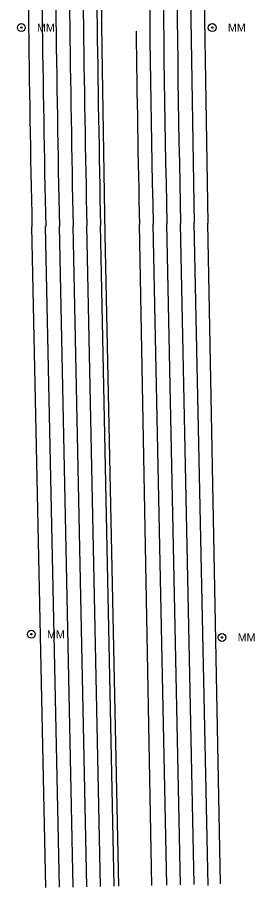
# Model space of a CAD drawing. Extents: x 20503438 to 20508873, y 7964251 to 7984667.
# Drawn here: x 20506525 to 20506732, y 7964251 to 7965012 of the extents above; entities that cross this region are included whole.
import ezdxf

# ---------------------------------------------------------------- set-up
doc = ezdxf.new("R2010")
doc.units = 0
for name, color, linetype in [('SurBreakLine', 7, 'Continuous'), ('SurEdgeRoadPaved', 7, 'Continuous'), ('SurEdgeShoulderPaved', 7, 'Continuous'), ('SurGuardRailCable', 7, 'Continuous'), ('SurRoadPoints', 7, 'Continuous')]:
    doc.layers.add(name, color=color, linetype=linetype)

msp = doc.modelspace()

# ---------------------------------------------------------------- linework, layer by layer
at = {"layer": 'SurBreakLine'}
for p, q in [((20506573.36, 7964251.96), (20506561.34, 7964829.28)), ((20506585.35, 7964252.21), (20506573.34, 7964829.53)), ((20506667.34, 7964253.91), (20506655.32, 7964831.24)), ((20506679.33, 7964254.16), (20506667.32, 7964831.49))]:
    msp.add_line(p, q, dxfattribs=at)
for radius, start in [(22877.31, 179.763399), (22865.31, 179.763399), (22959.31, 180.263424), (22971.31, 180.713399)]:
    msp.add_arc((20529527.68, 7965307.24), radius, start, 181.192225, dxfattribs=at)
at = {"layer": 'SurEdgeRoadPaved'}
for p, q in [((20506561.35, 7964251.71), (20506549.34, 7964829.01)), ((20506597.34, 7964252.46), (20506585.33, 7964829.76)), ((20506655.33, 7964253.66), (20506643.32, 7964830.97)), ((20506691.34, 7964253.36), (20506679.31, 7964831.72))]:
    msp.add_line(p, q, dxfattribs=at)
for centre, major_axis, start_param, end_param in [((20529528.35, 7965306.75), (16385.16, -15983.87), 3.910449, 3.935387), ((20529528.35, 7965306.75), (16358.96, -15959.17), 3.910476, 3.935414), ((20529528.36, 7965306.74), (16558.35, -15940.23), 3.912555, 3.928766), ((20529528.36, 7965306.74), (16528.72, -15919.1), 3.912787, 3.928998)]:
    msp.add_ellipse(centre, major_axis=major_axis, ratio=0.999988, start_param=start_param, end_param=end_param, dxfattribs=at)
at = {"layer": 'SurEdgeShoulderPaved'}
for p, q in [((20506549.35, 7964251.46), (20506537.34, 7964828.76)), ((20506609.34, 7964252.71), (20506597.33, 7964830.01)), ((20506642.31, 7964253.39), (20506631.32, 7964830.72)), ((20506702.3, 7964254.64), (20506691.31, 7964831.97))]:
    msp.add_line(p, q, dxfattribs=at)
for centre, major_axis, start_param, end_param in [((20529528.35, 7965306.75), (16351.94, -15949.18), 3.910378, 3.935316), ((20529528.36, 7965306.74), (16567.63, -15947.9), 3.912515, 3.928726), ((20529528.36, 7965306.74), (16522.29, -15908.48), 3.912648, 3.928859), ((20529528.35, 7965306.75), (16392.94, -15993.08), 3.92807, 3.935437)]:
    msp.add_ellipse(centre, major_axis=major_axis, ratio=0.999988, start_param=start_param, end_param=end_param, dxfattribs=at)
at = {"layer": 'SurGuardRailCable'}
msp.add_lwpolyline([(20506613.34, 7964252.79), (20506601.5, 7964822.04), (20506598.64, 7964984.08), (20506597.55, 7965074.02), (20506596.61, 7965201.81), (20506594.34, 7965701.8), (20506594.71, 7965733.27), (20506595.45, 7965806.52), (20506596.03, 7965869.84), (20506597.23, 7965978.92), (20506600.18, 7966186.78), (20506601.51, 7966279.91), (20506601.63, 7966286.68)], dxfattribs=at)
at = {"layer": 'SurRoadPoints'}
for centre, radius in [((20506528.03, 7965002.68), 3.43), ((20506528.03, 7965002.68), 0.571), ((20506695.02, 7965002.68), 3.43), ((20506695.02, 7965002.68), 0.571), ((20506536.78, 7964472.75), 3.43), ((20506536.78, 7964472.75), 0.571), ((20506703.55, 7964469.95), 3.43), ((20506703.55, 7964469.95), 0.571)]:
    msp.add_circle(centre, radius, dxfattribs=at)

# ---------------------------------------------------------------- texts
for p in [(20506541.74, 7964999.18), (20506708.73, 7964999.18), (20506550.49, 7964469.25), (20506717.26, 7964466.45)]:
    msp.add_text('MM', height=6.995, rotation=360, dxfattribs=at).set_placement(p)

doc.saveas('drawing.dxf')
